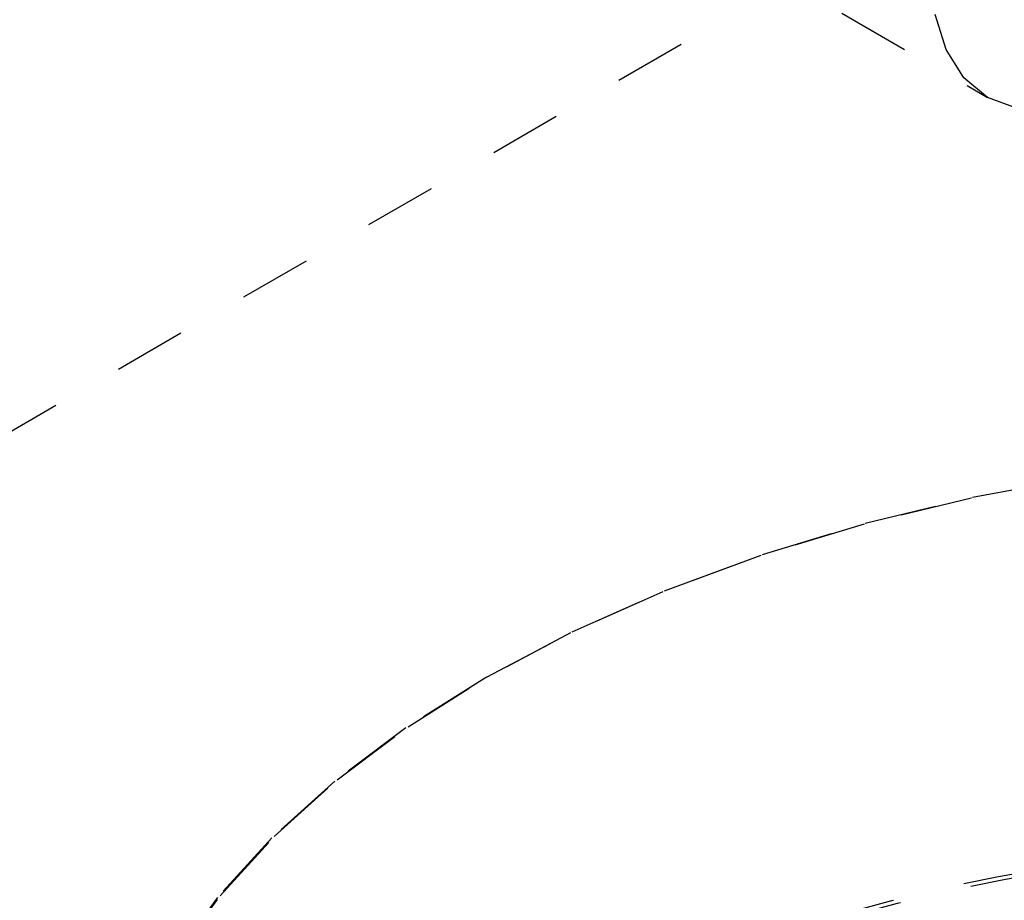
# Model space of a CAD drawing. Header units: inches. Extents: x 1907 to 2452, y -210 to -54.
# Tile 318 of 656: x 1990.52 to 1991.88, y -190.53 to -189.31. Entities that reach past the tile are written whole.
import ezdxf

# ---------------------------------------------------------------- set-up
doc = ezdxf.new("R2010")
doc.units = ezdxf.units.IN
doc.header["$LTSCALE"] = 0.5
doc.header["$MEASUREMENT"] = 0
doc.linetypes.add('HIDDEN', pattern=[0.225, 0.15, -0.075])
doc.layers.add('SID-M-H', color=4, linetype='HIDDEN')

msp = doc.modelspace()

# ---------------------------------------------------------------- linework, layer by layer
at = {"layer": 'SID-M-H'}
for p, q in [((1990.44381, -188.59952), (1991.85802, -189.41592)), ((1991.78034, -189.14243), (1978.69887, -196.6942)), ((1991.80053, -189.34976), (1991.78544, -189.30103)), ((1991.82503, -189.38855), (1991.80053, -189.34976)), ((1991.85801, -189.41591), (1991.82503, -189.38855)), ((1991.89819, -189.4308), (1991.85801, -189.41591)), ((1991.98919, -189.94183), (1991.83564, -189.97042)), ((1991.837, -189.96935), (1991.99022, -189.94081)), ((1991.83564, -189.97042), (1991.68692, -190.00652)), ((1991.68859, -190.00537), (1991.837, -189.96935)), ((1991.68692, -190.00652), (1991.54413, -190.04987)), ((1991.5461, -190.04863), (1991.68859, -190.00537)), ((1991.54413, -190.04987), (1991.40832, -190.10015)), ((1991.41057, -190.09881), (1991.5461, -190.04863)), ((1991.40832, -190.10015), (1991.28051, -190.15698)), ((1991.28302, -190.15552), (1991.41057, -190.09881)), ((1991.28051, -190.15698), (1991.16162, -190.21994)), ((1991.16439, -190.21835), (1991.28302, -190.15552)), ((1991.16162, -190.21994), (1991.05256, -190.28857)), ((1991.05555, -190.28683), (1991.16439, -190.21835)), ((1991.16417, -190.21847), (1991.16141, -190.22007)), ((1991.05256, -190.28857), (1990.95411, -190.36236)), ((1990.95731, -190.36047), (1991.05555, -190.28683)), ((1990.95411, -190.36236), (1990.86702, -190.44076)), ((1990.8704, -190.43871), (1990.95731, -190.36047)), ((1990.86702, -190.44076), (1990.79193, -190.52319)), ((1990.79546, -190.52097), (1990.8704, -190.43871)), ((1990.79193, -190.52319), (1990.72939, -190.60905)), ((1990.73305, -190.60664), (1990.79546, -190.52097))]:
    msp.add_line(p, q, dxfattribs=at)
for centre, radius, start, end in [((1992.32581, -192.85478), 2.40312, 99.64624, 118.9763), ((1992.32769, -192.85862), 2.40187, 99.45473, 118.96869)]:
    msp.add_arc(centre, radius, start, end, dxfattribs=at)

doc.saveas('drawing.dxf')
